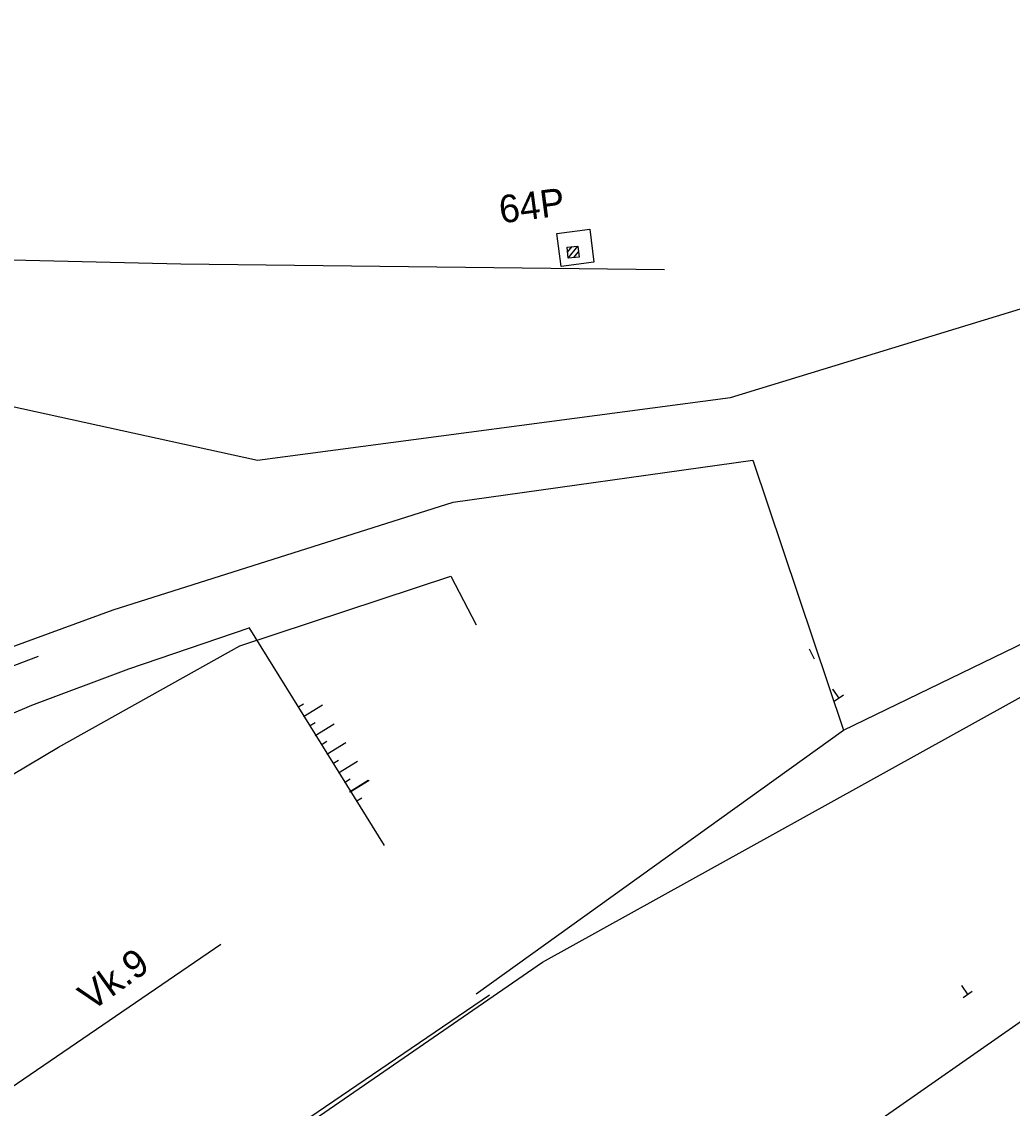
# Model space of a CAD drawing. Extents: x -469926 to -462499, y -1098642 to -1092733.
# Drawn here: x -465081.26 to -465036.51, y -1095193.56 to -1095144.46 of the extents above; entities that cross this region are included whole.
import ezdxf

# ---------------------------------------------------------------- set-up
doc = ezdxf.new("R2010")
doc.units = 0
for name, color, linetype in [('Vrstva 1', 7, 'Continuous'), ('Vrstva 11', 7, 'Continuous'), ('Vrstva 12', 7, 'Continuous'), ('Vrstva 18', 7, 'Continuous'), ('Vrstva 37', 7, 'Continuous'), ('Vrstva 42', 7, 'Continuous'), ('Vrstva 46', 7, 'Continuous'), ('Vrstva 48', 7, 'Continuous'), ('Vrstva 50', 7, 'Continuous'), ('Vrstva 51', 7, 'Continuous'), ('Vrstva 62', 7, 'Continuous'), ('Vrstva 8', 7, 'Continuous')]:
    doc.layers.add(name, color=color, linetype=linetype)

msp = doc.modelspace()

# ---------------------------------------------------------------- linework, layer by layer
at = {"layer": 'Vrstva 1'}
msp.add_lwpolyline([(-465080.518, -1095173.15), (-465082.55, -1095173.91), (-465090.49, -1095177.33), (-465099.27, -1095181.67), (-465105.65, -1095185.29), (-465110.16, -1095188.09), (-465116.56, -1095192.41), (-465118.471, -1095193.653)], dxfattribs=at)
at = {"layer": 'Vrstva 11'}
for p, q in [((-465056.6, -1095154.878), (-465056.392, -1095154.622)), ((-465056.573, -1095155.142), (-465056.129, -1095154.595)), ((-465056.311, -1095155.116), (-465056.1, -1095154.857))]:
    msp.add_line(p, q, dxfattribs=at)
for points in [[(-465056.894, -1095155.512), (-465057.08, -1095154.024), (-465055.592, -1095153.838), (-465055.406, -1095155.326)], [(-465056.624, -1095154.647), (-465056.128, -1095154.595), (-465056.076, -1095155.091), (-465056.572, -1095155.143)]]:
    msp.add_lwpolyline(points, close=True, dxfattribs=at)
msp.add_lwpolyline([(-465056.624, -1095154.647), (-465056.128, -1095154.595), (-465056.076, -1095155.091), (-465056.572, -1095155.143), (-465056.624, -1095154.647)], dxfattribs=at)
at = {"layer": 'Vrstva 12'}
for p, q in [((-465096.455, -1095154.855), (-465074.075, -1095155.406)), ((-465096.455, -1095154.855), (-465074.075, -1095155.406)), ((-465074.075, -1095155.406), (-465052.22, -1095155.655)), ((-465074.075, -1095155.406), (-465052.22, -1095155.655))]:
    msp.add_line(p, q, dxfattribs=at)
at = {"layer": 'Vrstva 18'}
for p, q in [((-465044.628, -1095174.618), (-465044.628, -1095174.618)), ((-465044.628, -1095174.618), (-465044.345, -1095175.031)), ((-465044.628, -1095174.618), (-465044.628, -1095174.618)), ((-465044.628, -1095174.618), (-465044.345, -1095175.031)), ((-465044.139, -1095174.89), (-465044.551, -1095175.172)), ((-465044.139, -1095174.89), (-465044.551, -1095175.172)), ((-465038.804, -1095188.02), (-465038.804, -1095188.02)), ((-465038.804, -1095188.02), (-465038.521, -1095188.433)), ((-465038.315, -1095188.292), (-465038.727, -1095188.574))]:
    msp.add_line(p, q, dxfattribs=at)
at = {"layer": 'Vrstva 42'}
for p, q in [((-465049.237, -1095161.437), (-464993.725, -1095144.457)), ((-465122.018, -1095153.026), (-465070.604, -1095164.274)), ((-465122.018, -1095153.026), (-465070.604, -1095164.274)), ((-465070.604, -1095164.274), (-465049.237, -1095161.437)), ((-465070.604, -1095164.274), (-465049.237, -1095161.437))]:
    msp.add_line(p, q, dxfattribs=at)
at = {"layer": 'Vrstva 46'}
for p, q in [((-465057.727, -1095186.963), (-465006.792, -1095158.69)), ((-465057.727, -1095186.963), (-465006.792, -1095158.69)), ((-465270.676, -1095333.613), (-465057.727, -1095186.963)), ((-465270.676, -1095333.613), (-465057.727, -1095186.963))]:
    msp.add_line(p, q, dxfattribs=at)
at = {"layer": 'Vrstva 48'}
for p, q in [((-465068.788, -1095175.436), (-465068.533, -1095175.278)), ((-465068.788, -1095175.436), (-465068.533, -1095175.278)), ((-465068.788, -1095175.436), (-465068.533, -1095175.278)), ((-465068.788, -1095175.436), (-465068.533, -1095175.278)), ((-465068.525, -1095175.861), (-465067.675, -1095175.333)), ((-465068.525, -1095175.861), (-465067.675, -1095175.333)), ((-465068.525, -1095175.861), (-465067.675, -1095175.333)), ((-465068.525, -1095175.861), (-465067.675, -1095175.333)), ((-465068.261, -1095176.285), (-465068.006, -1095176.127)), ((-465068.261, -1095176.285), (-465068.006, -1095176.127)), ((-465068.261, -1095176.285), (-465068.006, -1095176.127)), ((-465068.261, -1095176.285), (-465068.006, -1095176.127)), ((-465067.997, -1095176.71), (-465067.148, -1095176.183)), ((-465067.997, -1095176.71), (-465067.148, -1095176.183)), ((-465067.997, -1095176.71), (-465067.148, -1095176.183)), ((-465067.997, -1095176.71), (-465067.148, -1095176.183)), ((-465067.734, -1095177.135), (-465067.479, -1095176.977)), ((-465067.734, -1095177.135), (-465067.479, -1095176.977)), ((-465067.734, -1095177.135), (-465067.479, -1095176.977)), ((-465067.734, -1095177.135), (-465067.479, -1095176.977)), ((-465067.47, -1095177.56), (-465066.621, -1095177.033)), ((-465067.47, -1095177.56), (-465066.621, -1095177.033)), ((-465067.47, -1095177.56), (-465066.621, -1095177.033)), ((-465067.47, -1095177.56), (-465066.621, -1095177.033)), ((-465067.207, -1095177.985), (-465066.952, -1095177.827)), ((-465067.207, -1095177.985), (-465066.952, -1095177.827)), ((-465067.207, -1095177.985), (-465066.952, -1095177.827)), ((-465067.207, -1095177.985), (-465066.952, -1095177.827)), ((-465066.943, -1095178.41), (-465066.093, -1095177.883)), ((-465066.943, -1095178.41), (-465066.093, -1095177.883)), ((-465066.943, -1095178.41), (-465066.093, -1095177.883)), ((-465066.943, -1095178.41), (-465066.093, -1095177.883)), ((-465066.68, -1095178.835), (-465066.425, -1095178.677)), ((-465066.68, -1095178.835), (-465066.425, -1095178.677)), ((-465066.68, -1095178.835), (-465066.425, -1095178.677)), ((-465066.68, -1095178.835), (-465066.425, -1095178.677)), ((-465066.454, -1095179.26), (-465065.604, -1095178.733)), ((-465066.454, -1095179.26), (-465065.604, -1095178.733)), ((-465066.454, -1095179.26), (-465065.604, -1095178.733)), ((-465066.454, -1095179.26), (-465065.604, -1095178.733)), ((-465066.454, -1095179.26), (-465065.604, -1095178.733)), ((-465066.454, -1095179.26), (-465065.604, -1095178.733)), ((-465066.416, -1095179.26), (-465065.566, -1095178.733)), ((-465066.416, -1095179.26), (-465065.566, -1095178.733)), ((-465066.416, -1095179.26), (-465065.566, -1095178.733)), ((-465066.416, -1095179.26), (-465065.566, -1095178.733)), ((-465066.153, -1095179.685), (-465065.898, -1095179.527)), ((-465066.153, -1095179.685), (-465065.898, -1095179.527)), ((-465066.153, -1095179.685), (-465065.898, -1095179.527)), ((-465066.153, -1095179.685), (-465065.898, -1095179.527))]:
    msp.add_line(p, q, dxfattribs=at)
at = {"layer": 'Vrstva 50'}
msp.add_line((-465060.042, -1095206.314), (-464996.926, -1095162.289), dxfattribs=at)
msp.add_line((-465060.042, -1095206.314), (-464996.926, -1095162.289), dxfattribs=at)
at = {"layer": 'Vrstva 51'}
for p, q in [((-465061.773, -1095166.177), (-465048.234, -1095164.27)), ((-465061.773, -1095166.177), (-465048.234, -1095164.27)), ((-465048.234, -1095164.27), (-465044.134, -1095176.478)), ((-465044.134, -1095176.478), (-465019.534, -1095164.556)), ((-465077.124, -1095171.041), (-465061.773, -1095166.177)), ((-465077.124, -1095171.041), (-465061.773, -1095166.177)), ((-465071.403, -1095172.663), (-465061.868, -1095169.515)), ((-465071.403, -1095172.663), (-465061.868, -1095169.515)), ((-465061.868, -1095169.515), (-465060.724, -1095171.709)), ((-465061.868, -1095169.515), (-465060.724, -1095171.709)), ((-465094.667, -1095177.431), (-465077.124, -1095171.041)), ((-465094.667, -1095177.431), (-465077.124, -1095171.041)), ((-465079.603, -1095177.24), (-465071.403, -1095172.663)), ((-465079.603, -1095177.24), (-465071.403, -1095172.663)), ((-465060.73, -1095188.384), (-465044.134, -1095176.478)), ((-465060.73, -1095188.384), (-465044.134, -1095176.478)), ((-465086.468, -1095181.341), (-465079.603, -1095177.24)), ((-465086.468, -1095181.341), (-465079.603, -1095177.24)), ((-465106.613, -1095220.068), (-465060.129, -1095188.433)), ((-465106.613, -1095220.068), (-465060.129, -1095188.433))]:
    msp.add_line(p, q, dxfattribs=at)
at = {"layer": 'Vrstva 62'}
for p, q in [((-465071, -1095171.831), (-465064.89, -1095181.681)), ((-465071, -1095171.831), (-465064.89, -1095181.681)), ((-465085.735, -1095195.354), (-465072.269, -1095186.144)), ((-465085.735, -1095195.354), (-465072.269, -1095186.144))]:
    msp.add_line(p, q, dxfattribs=at)
msp.add_lwpolyline([(-465071, -1095171.87), (-465076.43, -1095173.72), (-465080.82, -1095175.36), (-465089.23, -1095178.95), (-465097.74, -1095183.11), (-465104.6, -1095187.02), (-465108.43, -1095189.45), (-465107.038, -1095191.704)], dxfattribs=at)
msp.add_lwpolyline([(-465071, -1095171.87), (-465076.43, -1095173.72), (-465080.82, -1095175.36), (-465089.23, -1095178.95), (-465097.74, -1095183.11), (-465104.6, -1095187.02), (-465108.43, -1095189.45), (-465107.038, -1095191.704)], dxfattribs=at)
msp.add_lwpolyline([(-465071, -1095171.87), (-465076.43, -1095173.72), (-465080.82, -1095175.36), (-465089.23, -1095178.95), (-465097.74, -1095183.11), (-465104.6, -1095187.02), (-465108.43, -1095189.45), (-465107.038, -1095191.704)], dxfattribs=at)
msp.add_lwpolyline([(-465071, -1095171.87), (-465076.43, -1095173.72), (-465080.82, -1095175.36), (-465089.23, -1095178.95), (-465097.74, -1095183.11), (-465104.6, -1095187.02), (-465108.43, -1095189.45), (-465107.038, -1095191.704)], dxfattribs=at)
at = {"layer": 'Vrstva 8'}
for p, q in [((-465045.683, -1095172.804), (-465045.461, -1095173.252)), ((-465045.683, -1095172.804), (-465045.461, -1095173.252)), ((-465045.572, -1095173.028), (-465045.572, -1095173.028)), ((-465045.572, -1095173.028), (-465045.572, -1095173.028))]:
    msp.add_line(p, q, dxfattribs=at)

# ---------------------------------------------------------------- texts
at = {"layer": 'Vrstva 11'}
msp.add_text('64P', height=1.25, rotation=7.4506, dxfattribs=at).set_placement((-465059.61, -1095153.575))
at = {"layer": 'Vrstva 37'}
msp.add_text('Vk.9', height=1.25, rotation=35.4991, dxfattribs=at).set_placement((-465078.118, -1095189.213))
msp.add_text('Vk.9', height=1.25, rotation=35.4991, dxfattribs=at).set_placement((-465078.118, -1095189.213))

doc.saveas('drawing.dxf')
